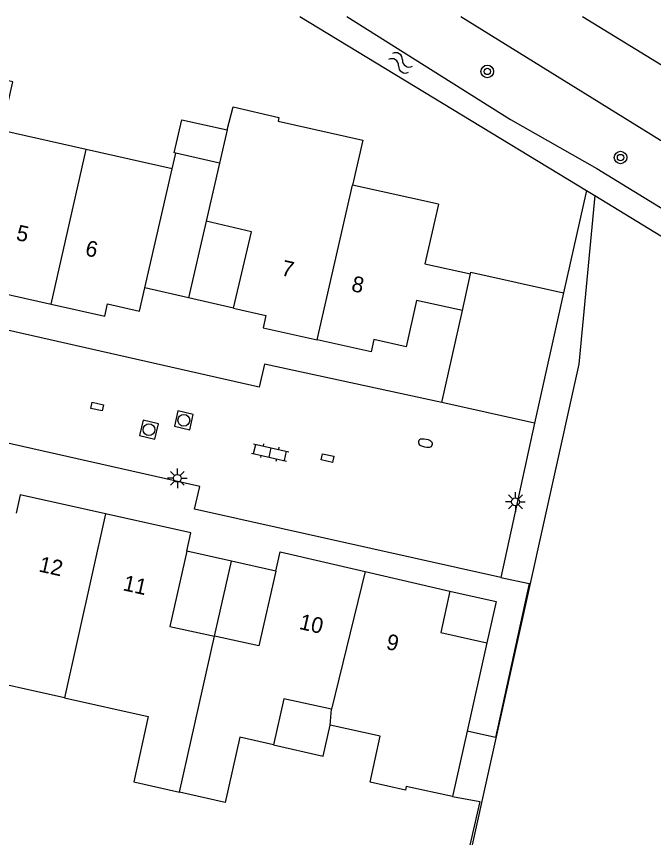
# Model space of a CAD drawing. Extents: x 128999 to 131010, y 395498 to 399007.
# Drawn here: x 129531.9 to 129572.4, y 398947.8 to 399000 of the extents above; entities that cross this region are included whole.
import ezdxf

# ---------------------------------------------------------------- set-up
doc = ezdxf.new("R2010")
doc.units = 0
for name, color, linetype in [('gg-afsc-erfafscheiding', 7, 'Continuous'), ('gg-anno-huisnummerreeks BGT', 7, 'Continuous'), ('gg-bbg-bijgebouw', 7, 'Continuous'), ('gg-bbg-gedigitaliseerde bebouwing', 7, 'Continuous'), ('gg-bbg-hoofdgebouw', 7, 'Continuous'), ('gg-bbg-luifel en loopbrug', 7, 'Continuous'), ('gg-bbg-tussenscheiding', 7, 'Continuous'), ('gg-knt-verharding', 7, 'Continuous'), ('gg-kntw-bovenkant insteek waterloop', 7, 'Continuous'), ('gt-grn-groengrens', 7, 'Continuous'), ('gt-grn-vlakafsluiter', 7, 'Continuous'), ('gt-symb-boom', 7, 'Continuous'), ('gt-symb-brandkraan', 7, 'Continuous'), ('gt-symb-klinker verharding', 7, 'Continuous'), ('gt-symb-kolk center center', 7, 'Continuous'), ('gt-symb-lichtmast', 7, 'Continuous'), ('gt-symb-rioolschacht', 7, 'Continuous'), ('gt-symb-watersymbool', 7, 'Continuous')]:
    doc.layers.add(name, color=color, linetype=linetype)

# ---------------------------------------------------------------- blocks, each defined once
blk = doc.blocks.new('gt0-KOLKCC')
at = {"layer": 'gt-symb-kolk center center'}
blk.add_lwpolyline([(-0.375, 0.2), (0.375, 0.2), (0.375, -0.2), (-0.375, -0.2)], close=True, dxfattribs=at)
blk = doc.blocks.new('gt0-WA')
at = {"layer": 'gt-symb-watersymbool'}
for centre, start, end in [((-0.323, 0.022), 28.0725, 151.9275), ((0.427, 0.422), 208.0725, 331.9275), ((-0.323, -0.428), 28.0725, 151.9275), ((0.427, -0.028), 208.0725, 331.9275)]:
    blk.add_arc(centre, 0.425, start, end, dxfattribs=at)
blk = doc.blocks.new('gt0-BR')
at = {"layer": 'gt-symb-brandkraan'}
for centre, radius, start, end in [((-0.244, 0), 0.206, 107.5669, 252.4331), ((0.599, -2.664), 3, 106.892, 107.5669), ((0, -0.691), 0.938, 73.108, 106.892), ((-0.599, -2.664), 3, 72.4331, 73.108), ((0.244, 0), 0.206, 287.567, 72.4331), ((0.599, 2.664), 3, 252.4331, 253.108), ((0, 0.691), 0.938, 253.108, 286.8921), ((-0.599, 2.664), 3, 286.8921, 287.567)]:
    blk.add_arc(centre, radius, start, end, dxfattribs=at)
blk = doc.blocks.new('gt0-BOOM')
at = {"layer": 'gt-symb-boom'}
for radius in [0.4, 0.2]:
    blk.add_circle((0, 0), radius, dxfattribs=at)
blk = doc.blocks.new('gt0-LMAST')
at = {"layer": 'gt-symb-lichtmast'}
for p, q in [((-0.005, 0.246), (-0.005, 0.621)), ((-0.182, 0.173), (-0.447, 0.438)), ((0.172, 0.173), (0.437, 0.438)), ((-0.255, -0.004), (-0.63, -0.004)), ((-0.182, -0.181), (-0.447, -0.446)), ((-0.005, -0.254), (-0.005, -0.629)), ((0.437, -0.446), (0.172, -0.181)), ((0.245, -0.004), (0.62, -0.004))]:
    blk.add_line(p, q, dxfattribs=at)
blk.add_circle((-0.005, -0.004), 0.25, dxfattribs=at)
blk = doc.blocks.new('gt0-KL1')
at = {"layer": 'gt-symb-klinker verharding'}
for p, q in [((-1.15, 0.3), (1.15, 0.3)), ((-1, -0.3), (-1, 0.3)), ((-0.5, 0.3), (-0.5, 0.45)), ((0, -0.3), (0, 0.3)), ((0.5, 0.3), (0.5, 0.45)), ((1, -0.3), (1, 0.3)), ((-1.15, -0.3), (1.15, -0.3)), ((-0.5, -0.45), (-0.5, -0.3)), ((0.5, -0.45), (0.5, -0.3))]:
    blk.add_line(p, q, dxfattribs=at)
blk = doc.blocks.new('gt0-RS')
at = {"layer": 'gt-symb-rioolschacht'}
blk.add_lwpolyline([(-0.5, -0.5), (0.5, -0.5), (0.5, 0.5), (-0.5, 0.5)], close=True, dxfattribs=at)
blk.add_circle((0, 0), 0.375, dxfattribs=at)

msp = doc.modelspace()

# ---------------------------------------------------------------- linework, layer by layer
at = {"layer": 'gg-afsc-erfafscheiding'}
for p, q in [((129549.886, 399000), (129568.1, 398988.938)), ((129568.1, 398988.938), (129566.63, 398982.419))]:
    msp.add_line(p, q, dxfattribs=at)
at = {"layer": 'gg-bbg-bijgebouw'}
for p, q in [((129544.779, 398990.669), (129541.986, 398991.298)), ((129566.63, 398982.419), (129564.789, 398974.141)), ((129564.789, 398974.141), (129558.906, 398975.451))]:
    msp.add_line(p, q, dxfattribs=at)
for points in [[(129541.986, 398991.298), (129541.89, 398991.32), (129542.37, 398993.43), (129545.25, 398992.78)], [(129560.722, 398983.63), (129560.744, 398983.729), (129566.63, 398982.419)]]:
    msp.add_lwpolyline(points, dxfattribs=at)
at = {"layer": 'gg-bbg-gedigitaliseerde bebouwing'}
for p, q in [((129558.68, 398988.06), (129553.23, 398989.281)), ((129558.831, 398960.825), (129561.768, 398960.168)), ((129561.768, 398960.168), (129560.51, 398954.546)), ((129534.929, 398956.668), (129540.245, 398955.482))]:
    msp.add_line(p, q, dxfattribs=at)
for points in [[(129548.55, 398993.58), (129548.496, 398993.342), (129553.873, 398992.127), (129553.23, 398989.281)], [(129534.929, 398956.668), (129528.826, 398958.03), (129528.256, 398955.43)]]:
    msp.add_lwpolyline(points, dxfattribs=at)
at = {"layer": 'gg-bbg-hoofdgebouw'}
for p, q in [((129541.76, 398990.31), (129536.3, 398991.54)), ((129540.029, 398982.74), (129541.76, 398990.31)), ((129544.779, 398990.669), (129543.916, 398986.986)), ((129558.906, 398975.451), (129560.207, 398981.295)), ((129554.02, 398964.705), (129559.42, 398963.46)), ((129559.42, 398963.46), (129558.831, 398960.825)), ((129551.81, 398954.94), (129551.88, 398955.95)), ((129560.51, 398954.546), (129559.584, 398950.408)), ((129548.21, 398953.69), (129546.063, 398954.171)), ((129559.584, 398950.408), (129556.64, 398951.034))]:
    msp.add_line(p, q, dxfattribs=at)
for points in [[(129536.3, 398991.54), (129530.93, 398992.75), (129531.63, 398995.85), (129528.7, 398996.501)], [(129545.25, 398992.78), (129545.63, 398994.25), (129548.55, 398993.58)], [(129558.68, 398988.06), (129557.827, 398984.273), (129560.722, 398983.63)], [(129529.577, 398987.232), (129528.79, 398983.7), (129530.83, 398983.24), (129530.66, 398982.46), (129534.068, 398981.7)], [(129545.67, 398981.45), (129546.808, 398986.308), (129543.916, 398986.986)], [(129534.068, 398981.7), (129537.48, 398980.94), (129537.65, 398981.72), (129539.69, 398981.26), (129540.029, 398982.74)], [(129560.207, 398981.295), (129557.295, 398981.943), (129556.64, 398979), (129554.58, 398979.46), (129554.41, 398978.67), (129550.98, 398979.44)], [(129545.67, 398981.45), (129547.72, 398980.99), (129547.55, 398980.21), (129550.98, 398979.44)], [(129537.514, 398968.371), (129532.1, 398969.58), (129531.841, 398968.408)], [(129542.684, 398966.009), (129542.94, 398967.16), (129537.514, 398968.371)], [(129542.684, 398966.009), (129541.62, 398961.217), (129544.449, 398960.595)], [(129548.348, 398964.737), (129548.62, 398965.95), (129554.02, 398964.705)], [(129548.348, 398964.737), (129547.278, 398959.973), (129544.449, 398960.595)], [(129551.88, 398955.95), (129548.86, 398956.62), (129548.21, 398953.69)], [(129540.245, 398955.482), (129539.322, 398951.327), (129542.218, 398950.678)], [(129556.64, 398951.034), (129556.59, 398950.81), (129554.34, 398951.31), (129554.99, 398954.24), (129551.81, 398954.94)], [(129546.063, 398954.171), (129545.132, 398950.025), (129542.218, 398950.678)]]:
    msp.add_lwpolyline(points, dxfattribs=at)
at = {"layer": 'gg-bbg-luifel en loopbrug'}
for p, q in [((129541.76, 398990.31), (129541.986, 398991.298)), ((129543.916, 398986.986), (129542.8, 398982.106)), ((129542.8, 398982.106), (129540.029, 398982.74)), ((129545.67, 398981.45), (129542.8, 398982.106)), ((129545.523, 398965.371), (129542.684, 398966.009)), ((129544.449, 398960.595), (129545.523, 398965.371)), ((129548.348, 398964.737), (129545.523, 398965.371))]:
    msp.add_line(p, q, dxfattribs=at)
for points in [[(129559.42, 398963.46), (129562.357, 398962.803), (129561.768, 398960.168)], [(129548.21, 398953.69), (129551.359, 398952.97), (129551.81, 398954.94)]]:
    msp.add_lwpolyline(points, dxfattribs=at)
at = {"layer": 'gg-bbg-tussenscheiding'}
for p, q in [((129545.25, 398992.78), (129544.779, 398990.669)), ((129534.068, 398981.7), (129536.3, 398991.54)), ((129550.98, 398979.44), (129553.23, 398989.281)), ((129560.207, 398981.295), (129560.722, 398983.63)), ((129537.514, 398968.371), (129534.929, 398956.668)), ((129554.02, 398964.705), (129551.88, 398955.95)), ((129542.218, 398950.678), (129544.449, 398960.595))]:
    msp.add_line(p, q, dxfattribs=at)
at = {"layer": 'gg-knt-verharding'}
for p, q in [((129567.841, 399000), (129577.052, 398994.326)), ((129564.789, 398974.141), (129562.659, 398964.33))]:
    msp.add_line(p, q, dxfattribs=at)
for points in [[(129560.119, 399000), (129598.912, 398975.953), (129635.777, 398953.264)], [(129558.906, 398975.451), (129547.63, 398977.89), (129547.29, 398976.42), (129492.167, 398988.91)], [(129562.659, 398964.33), (129543.19, 398968.67), (129543.52, 398970.11), (129490.615, 398982.048)]]:
    msp.add_lwpolyline(points, dxfattribs=at)
at = {"layer": 'gg-kntw-bovenkant insteek waterloop'}
for p, q in [((129568.1, 398988.938), (129568.623, 398988.617)), ((129568.623, 398988.617), (129646.201, 398941.013))]:
    msp.add_line(p, q, dxfattribs=at)
msp.add_lwpolyline([(129552.854, 399000), (129563.257, 398993.453), (129568.749, 398990.325), (129665.546, 398931.015)], dxfattribs=at)
at = {"layer": 'gt-grn-groengrens'}
msp.add_lwpolyline([(129568.623, 398988.617), (129567.611, 398977.893), (129540.513, 398855.748), (129537.468, 398842.64), (129521.906, 398775.024), (129519.287, 398762.677)], dxfattribs=at)
at = {"layer": 'gt-grn-vlakafsluiter'}
for points in [[(129562.659, 398964.33), (129564.459, 398963.935), (129562.31, 398954.151), (129560.51, 398954.546)], [(129559.584, 398950.408), (129561.322, 398950.082), (129559.83, 398943.594), (129557.202, 398931.973), (129555.502, 398932.357)]]:
    msp.add_lwpolyline(points, dxfattribs=at)

# ---------------------------------------------------------------- block references
at = {"layer": 'gt-symb-boom'}
for p in [(129561.79, 398996.501), (129570.261, 398991.028)]:
    msp.add_blockref('gt0-BOOM', p, dxfattribs=at)
at = {"layer": 'gt-symb-brandkraan', "rotation": -12.535023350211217}
msp.add_blockref('gt0-BR', (129557.861, 398972.869), dxfattribs=at)
at = {"layer": 'gt-symb-klinker verharding', "rotation": -12.715336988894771}
msp.add_blockref('gt0-KL1', (129547.983, 398972.275), dxfattribs=at)
at = {"layer": 'gt-symb-kolk center center'}
for p, rotation in [((129536.992, 398975.194), 167.29726808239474), ((129551.635, 398971.917), -12.590950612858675)]:
    msp.add_blockref('gt0-KOLKCC', p, dxfattribs=dict(at, rotation=rotation))
at = {"layer": 'gt-symb-lichtmast'}
for p in [(129542.098, 398970.637), (129563.587, 398969.139)]:
    msp.add_blockref('gt0-LMAST', p, dxfattribs=at)
at = {"layer": 'gt-symb-rioolschacht'}
for p, rotation in [((129542.502, 398974.322), -12.715336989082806), ((129540.288, 398973.723), -12.715336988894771)]:
    msp.add_blockref('gt0-RS', p, dxfattribs=dict(at, rotation=rotation))
at = {"layer": 'gt-symb-watersymbool', "rotation": -32.211897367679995}
msp.add_blockref('gt0-WA', (129556.233, 398997.078), dxfattribs=at)

# ---------------------------------------------------------------- texts
at = {"layer": 'gg-anno-huisnummerreeks BGT'}
for s, rotation, p in [('5', 347.4, (129531.789, 398985.795)), ('6', 347.5, (129536.183, 398984.814)), ('7', 347.4, (129548.645, 398983.551)), ('8', 347.4, (129553.1, 398982.551)), ('12', 347.4, (129533.232, 398964.716)), ('11', 347.4, (129538.58, 398963.522)), ('10', 347, (129549.782, 398961.065)), ('9', 347, (129555.308, 398959.79))]:
    msp.add_text(s, height=1, rotation=rotation, dxfattribs=at).set_placement(p)

doc.saveas('drawing.dxf')
